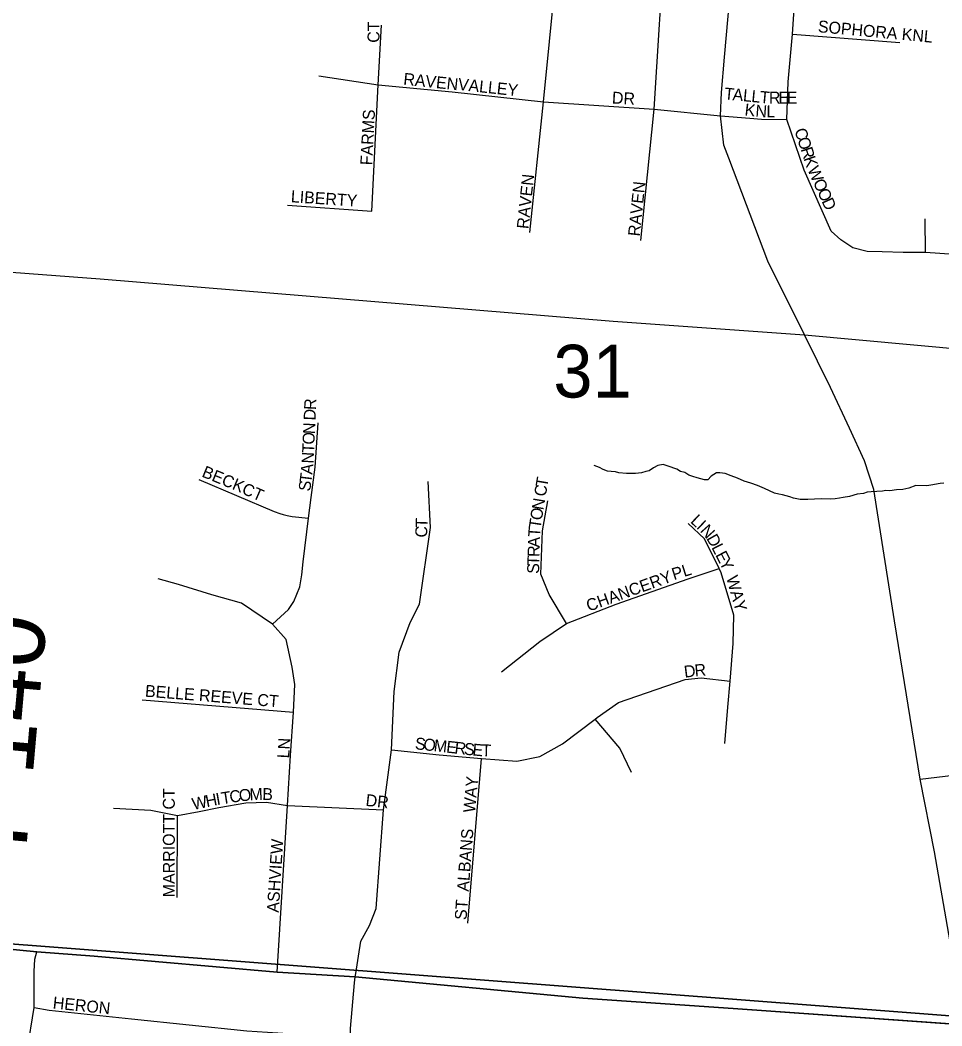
# Model space of a CAD drawing. Extents: x 1310247 to 1552180, y 377264 to 706493.
# Drawn here: x 1420398 to 1424262, y 505613 to 509829 of the extents above; entities that cross this region are included whole.
import ezdxf

# ---------------------------------------------------------------- set-up
doc = ezdxf.new("R2010")
doc.units = 0
for name, color, linetype in [('GM_X_Minor_River', 7, 'Continuous'), ('GM_X_Section', 7, 'Continuous'), ('GM_X_Section_Text', 7, 'Continuous'), ('GM_X_State_Route', 7, 'Continuous'), ('GM_X_Township', 7, 'Continuous'), ('GM_X_Township_Road', 7, 'Continuous'), ('GM_X_Township_Road_Text', 7, 'Continuous'), ('GM_X_Township_Subdivision', 7, 'Continuous'), ('GM_X_Township_Subdivision_Text', 7, 'Continuous')]:
    doc.layers.add(name, color=color, linetype=linetype)

msp = doc.modelspace()

# ---------------------------------------------------------------- linework, layer by layer
at = {"layer": 'GM_X_Minor_River'}
for points in [[(1424254.8, 507886.5), (1424216.5, 507879.3), (1424198.4, 507877.6), (1424152.3, 507878.6), (1424124, 507867.1), (1424097.9, 507861.6), (1424071.8, 507860.1), (1424043.6, 507856.7), (1424027.6, 507857), (1424013.5, 507855.3), (1423965.3, 507852.3), (1423949.3, 507850.6), (1423933.1, 507844.9), (1423907, 507841.4), (1423874.7, 507832), (1423848.6, 507828.5), (1423832.5, 507824.9), (1423814.4, 507823.2), (1423794.3, 507821.6), (1423758.2, 507822.3), (1423728.1, 507821), (1423700, 507819.5), (1423668, 507820.2), (1423640, 507824.7), (1423624.1, 507831.1), (1423594.1, 507839.7), (1423578.1, 507842), (1423560.2, 507846.4), (1423518.4, 507865.3), (1423488.6, 507878), (1423460.7, 507888.5), (1423432.8, 507897.1), (1423405, 507909.7), (1423379.1, 507918.3), (1423353.3, 507928.8), (1423331.3, 507931.3), (1423317.2, 507931.6), (1423294.9, 507918), (1423280.6, 507902.2), (1423266.5, 507902.5), (1423236.6, 507911.1), (1423218.7, 507915.5), (1423200.7, 507921.9), (1423184.9, 507932.2), (1423166.9, 507936.6), (1423151.1, 507947), (1423115.3, 507959.7), (1423093.3, 507966.2), (1423071.2, 507962.6), (1423053, 507953), (1423034.7, 507939.3), (1423020.6, 507937.6), (1423002.4, 507931.9), (1422978.3, 507928.4), (1422940.2, 507929.1), (1422908.2, 507931.8), (1422894.2, 507936.1), (1422876.2, 507936.5), (1422860.2, 507938.8), (1422842.3, 507945.2), (1422826.4, 507953.5), (1422804.5, 507962)], [(1424270.8, 507888.2), (1424254.8, 507886.5)]]:
    msp.add_lwpolyline(points, dxfattribs=at)
at = {"layer": 'GM_X_Section'}
for points in [[(1420324.2, 511263.3), (1425760.4, 510816.7), (1425255.7, 505582.2), (1425189.8, 505587.6), (1419880.8, 505993.9)], [(1419880.8, 505993.9), (1425189.8, 505587.6), (1424746.1, 500303.3), (1419420.1, 501499.9), (1419763.1, 506010.4)]]:
    msp.add_lwpolyline(points, close=True, dxfattribs=at)
at = {"layer": 'GM_X_State_Route'}
msp.add_lwpolyline([(1416062.4, 509116.6), (1416531.6, 509085.2), (1417134, 509041.2), (1417303.1, 509022.6), (1418869.5, 508895.8), (1419828.5, 508815.1), (1420118.1, 508790.7), (1420733.2, 508745.2), (1422884.3, 508567.5), (1423685.8, 508509.4), (1425275.2, 508364), (1425695.8, 508331.6), (1426930.7, 508228.9), (1427457.7, 508177.1), (1428081.4, 508068.2), (1430256.9, 507476.8), (1430387.7, 507439.7), (1430467.6, 507416.8)], dxfattribs=at)
at = {"layer": 'GM_X_Township'}
for points in [[(1408158.9, 494897.9), (1408752, 502179.6), (1409220, 506815.1), (1409938.7, 506761), (1410365.3, 506728.9), (1410785.2, 506697.3), (1412080.1, 506594.4), (1412114.6, 506591.6), (1412570.8, 506553.8), (1413538.4, 506479.9), (1414754.7, 506390.5), (1415877.6, 506308.5), (1417102.2, 506217.1), (1418070.9, 506124.4), (1418831.7, 506057.7), (1419038.1, 506039.2), (1419868, 505981.9), (1420467.7, 505924.2), (1420708.1, 505905.7), (1421475, 505838), (1421803, 505818.4), (1422757.2, 505730.2), (1423386.7, 505686.1), (1424357.6, 505618.1)], [(1424357.6, 505618.1), (1423386.7, 505686.1), (1422757.2, 505730.2), (1421803, 505818.4), (1421475, 505838), (1420708.1, 505905.7), (1420467.7, 505924.2), (1419868, 505981.9), (1419038.1, 506039.2), (1418831.7, 506057.7), (1418070.9, 506124.4), (1417102.2, 506217.1), (1415877.6, 506308.5), (1414754.7, 506390.5), (1413538.4, 506479.9)]]:
    msp.add_lwpolyline(points, dxfattribs=at)
at = {"layer": 'GM_X_Township_Road'}
for points in [[(1423369.1, 509250.9), (1423348.4, 509305.3), (1423334.1, 509427.8), (1423338, 509526.3), (1423350.8, 509673.4), (1423366.7, 509845.9), (1423387.4, 510066.1), (1423405.3, 510302.6)], [(1423874.4, 508118.1), (1423795.2, 508288.8), (1423685.8, 508509.4), (1423533.1, 508818.9), (1423369.1, 509250.9)], [(1424357.6, 505618.1), (1424291.4, 505998.4), (1424231.4, 506342.8), (1424171.2, 506647), (1424063, 507311.1), (1423976.2, 507861.7), (1423937.9, 507981.3), (1423874.4, 508118.1)], [(1416351.7, 506273.1), (1417102.2, 506217.1), (1418070.9, 506124.4), (1418831.7, 506057.7), (1419038.1, 506039.2), (1419868, 505981.9), (1420467.7, 505924.2), (1420708.1, 505905.7), (1421474.9, 505838), (1421803, 505818.4), (1422757.3, 505730.2), (1423386.7, 505686.1), (1424352.3, 505618.5)]]:
    msp.add_lwpolyline(points, dxfattribs=at)
at = {"layer": 'GM_X_Township_Subdivision'}
for points in [[(1424472.7, 508836), (1424193, 508855.2), (1424100.5, 508855.2), (1424011.4, 508857.4), (1423949.4, 508858.6), (1423888.5, 508874.3), (1423838.5, 508908), (1423798.3, 508944.3), (1423685.5, 509200.3), (1423612.5, 509412.3), (1423618.2, 509569.7), (1423636.2, 509770.2), (1423666, 510233.3), (1423707.1, 510689.8)], [(1422535.1, 508938.3), (1422592.5, 509487), (1422666.1, 510232.9)], [(1422999.7, 508905.5), (1423056.2, 509455.1), (1423102.8, 510188.8)], [(1421518.7, 509053), (1421871.8, 509028.2), (1421899.6, 509558.1), (1421912.7, 509808.2)], [(1423636.2, 509770.2), (1424085.2, 509735.4)], [(1421650.3, 509595), (1421899.6, 509558.1), (1422209.7, 509528.7), (1422592.5, 509487), (1423056.2, 509455.1), (1423334.1, 509427.8)], [(1423334.1, 509427.8), (1423456.7, 509417.8), (1423506.5, 509413.7), (1423612.5, 509412.3)], [(1424193, 508855.2), (1424191.9, 508996.2)], [(1421455.7, 507296.6), (1421523.6, 507358.3), (1421544.9, 507392.2), (1421570.4, 507454.1), (1421578.9, 507504), (1421585.2, 507558.4), (1421607.6, 507741.4), (1421618.2, 507828), (1421634.8, 507955.8), (1421647.6, 508141)], [(1421147.5, 507903.5), (1421463.2, 507769.6), (1421486.3, 507760.8), (1421500.1, 507756.5), (1421517.5, 507752.2), (1421538.7, 507748.6), (1421607.6, 507741.4)], [(1421804, 505824.3), (1421827, 505968.6), (1421862.6, 506034.6), (1421891.3, 506106), (1421920.8, 506519.6), (1421954.3, 506770.5), (1421966.6, 507014.4), (1421987.4, 507179.8), (1422033.3, 507304.7), (1422072.7, 507380.5), (1422118.4, 507702.9), (1422109.2, 507895)], [(1422688.4, 507299.7), (1422616.2, 507422.2), (1422581.1, 507507.1), (1422588.6, 507688.1), (1422610.3, 507814.6)], [(1423352.2, 506797.5), (1423365.3, 506948.7), (1423374.5, 507058), (1423387.9, 507216.2), (1423389.5, 507334.8), (1423337.3, 507511.9), (1423328.1, 507530.6), (1423266.6, 507655.3), (1423198.8, 507719.6)], [(1422416.6, 507097), (1422576.5, 507223.9), (1422688.4, 507299.7), (1422897.2, 507380.6), (1423197.9, 507487.9), (1423328.1, 507530.6)], [(1421474.9, 505838), (1421518.7, 506537.8), (1421532.1, 506746.6), (1421543.8, 506928.2), (1421549.6, 507044.9), (1421539, 507116.8), (1421512.7, 507233.2), (1421455.7, 507296.6), (1421325.8, 507385.3), (1421202.2, 507420.1), (1421062.2, 507462.8), (1420976.4, 507487.2)], [(1421954.3, 506770.5), (1422155.4, 506749), (1422331.6, 506734.7), (1422480, 506722.8), (1422577.2, 506742.8), (1422672.3, 506795.8), (1422808.4, 506899), (1422817.4, 506905.8), (1422906.5, 506968.3), (1423185.6, 507064.6), (1423252.8, 507072.8), (1423374.5, 507058)], [(1420910.2, 506979.5), (1421543.8, 506928.2)], [(1422961, 506674.9), (1422912.1, 506777), (1422808.4, 506899)], [(1422274.3, 506044.5), (1422331.6, 506734.7)], [(1424171.2, 506647), (1424509.5, 506688), (1425139.6, 506652.4), (1425334.2, 506635.3)], [(1420789.6, 506526.3), (1420946.4, 506517.6), (1421057.9, 506495.8), (1421149.3, 506511.5), (1421231.2, 506528.9), (1421344.4, 506549), (1421431.5, 506551.6), (1421518.7, 506537.8), (1421920.8, 506519.6)], [(1421057, 506150.9), (1421057.9, 506495.8)], [(1420846, 504373.9), (1420571.4, 504381.9), (1420368.1, 504375.9), (1420317.5, 504414.2), (1420300.1, 504597.1), (1420312.3, 504830.6), (1420324.5, 505144.1), (1420397.7, 505327), (1420456.9, 505691), (1420456.9, 505840.9), (1420460.4, 505893.1), (1420467.7, 505924.2)], [(1421713.5, 504694.3), (1421759.3, 505172.3), (1421781, 505564.7), (1421783.1, 505602.6), (1421799.1, 505793.7), (1421803, 505818.4), (1421804, 505824.3)], [(1420456.9, 505691), (1420519.6, 505679.1), (1420865.1, 505643.1), (1421349.1, 505593.2), (1421781, 505564.7), (1422058.1, 505548), (1422782.7, 505487)]]:
    msp.add_lwpolyline(points, dxfattribs=at)

# ---------------------------------------------------------------- texts
at = {"layer": 'GM_X_Section_Text'}
msp.add_text('31', height=221, rotation=0, dxfattribs=at).set_placement((1422633.3, 508247.2))
at = {"layer": 'GM_X_Township_Road_Text'}
msp.add_text('T-140', height=300, rotation=84.9329, dxfattribs=at).set_placement((1420417.4, 506282.5))
at = {"layer": 'GM_X_Township_Subdivision_Text'}
for s, rotation, p in [('CT', 90, (1421904.5, 509734.1)), ('SOPHORA KNL', 354.6997, (1423740.8, 509778.7)), ('RAVEN', 354.0519, (1422002.9, 509558.6)), ('VALLEY', 353.8859, (1422231.7, 509536.6)), ('T', 354.583, (1423348, 509496.9)), ('DR', 356.9833, (1422878, 509479.5)), ('A', 354.583, (1423383.1, 509493.6)), ('L', 354.5856, (1423426.9, 509489.4)), ('L', 354.583, (1423461.9, 509486.1)), ('T', 354.583, (1423497, 509482.8)), ('R', 0.1069, (1423537.3, 509479.2)), ('E', 0, (1423576.9, 509479.3)), ('E', 0, (1423612.1, 509479.3)), ('K', 353.4728, (1423433.5, 509430)), ('N', 355.6731, (1423479.2, 509424.8)), ('L', 359.1103, (1423526.3, 509421.4)), ('FARMS', 86.987, (1421873.7, 509219.8)), ('C', 288.0241, (1423643.3, 509367.4)), ('O', 288.0203, (1423655.5, 509329.7)), ('R', 288.0125, (1423669.2, 509287.9)), ('K', 288.7977, (1423681.6, 509249.5)), ('W', 293.5335, (1423697.5, 509203.7)), ('RAVEN', 84.0539, (1422529.4, 508951.9)), ('RAVEN', 84.0539, (1422995.8, 508921.1)), ('O', 294.352, (1423720.6, 509150.5)), ('O', 294.3409, (1423738.7, 509110.4)), ('LIBERTY', 356.1218, (1421531.8, 509065.9)), ('D', 294.3445, (1423756.9, 509070.3)), ('R', 87.4007, (1421638.1, 508194.1)), ('D', 87.4032, (1421636.1, 508150.2)), ('N', 87.3979, (1421633.5, 508093)), ('O', 87.3979, (1421631.5, 508049.1)), ('T', 87.4093, (1421629.9, 508013.9)), ('N', 87.0656, (1421627.7, 507969.6)), ('BECK', 337.6202, (1421156.3, 507916.8)), ('A', 84.1804, (1421623, 507923.1)), ('T', 82.9482, (1421618.5, 507887)), ('T', 80.5444, (1422607.7, 507868.9)), ('CT', 336.3717, (1421323.7, 507846.3)), ('S', 82.9326, (1421614.2, 507852.1)), ('C', 80.5412, (1422601.2, 507829.8)), ('N', 80.5377, (1422591.8, 507773.4)), ('O', 80.5592, (1422584.6, 507730)), ('T', 88.6063, (1422106, 507701.1)), ('T', 81.6381, (1422579.5, 507695.4)), ('L', 316.6614, (1423205.1, 507725.8)), ('I', 316.6555, (1423230.7, 507701.7)), ('C', 85.2837, (1422102.6, 507658.5)), ('T', 86.076, (1422577.2, 507661.3)), ('N', 311.9385, (1423245.9, 507687.3)), ('A', 88.5459, (1422576.1, 507617.9)), ('D', 299.3518, (1423273.6, 507657)), ('R', 88.5427, (1422575.1, 507578.3)), ('L', 297.2126, (1423295, 507619)), ('E', 297.2106, (1423311.1, 507587.7)), ('T', 88.5497, (1422574.2, 507543.1)), ('Y', 297.2133, (1423327.2, 507556.4)), ('S', 88.5382, (1422573.3, 507507.9)), ('CHANCERY', 19.855, (1422782, 507349.3)), ('PL', 17.3509, (1423138.8, 507481.5)), ('WAY', 285.7101, (1423357.4, 507492.6)), ('D', 7.2213, (1423184.2, 507072.6)), ('R', 4.802, (1423227.3, 507078.1)), ('BELLE REEVE CT', 355.4459, (1420920.3, 506993.5)), ('LN', 86.9833, (1421526.1, 506733.8)), ('S', 353.7865, (1422051.4, 506773.4)), ('O', 353.785, (1422086.4, 506769.6)), ('M', 353.7855, (1422130.1, 506764.9)), ('E', 353.7865, (1422182.6, 506759.2)), ('R', 353.7832, (1422217.6, 506755.3)), ('S', 353.7852, (1422256.9, 506751.1)), ('E', 354.6175, (1422292.7, 506747.2)), ('T', 358.5497, (1422331.5, 506743.6)), ('WAY', 84.8053, (1422305, 506505.3)), ('MARRIOTT CT', 90, (1421046.5, 506152.5)), ('T', 8.93, (1421244.6, 506542.2)), ('C', 8.6298, (1421279.3, 506547.7)), ('O', 6.1531, (1421317.8, 506553.5)), ('M', 2.7878, (1421360.8, 506558.2)), ('B', 358.0083, (1421412.5, 506560.8)), ('W', 11.7254, (1421124.4, 506518.1)), ('H', 11.4857, (1421180.4, 506529.7)), ('I', 10.1055, (1421223.2, 506538.4)), ('DR', 353.6571, (1421844.6, 506535.8)), ('ALBANS', 85.6684, (1422278.6, 506175.2)), ('ASHVIEW', 86.4239, (1421482.1, 506087.1)), ('ST', 86.4258, (1422269.7, 506056.3)), ('HERON', 354.0542, (1420533.3, 505686.7))]:
    msp.add_text(s, height=50, rotation=rotation, dxfattribs=at).set_placement(p)

doc.saveas('drawing.dxf')
